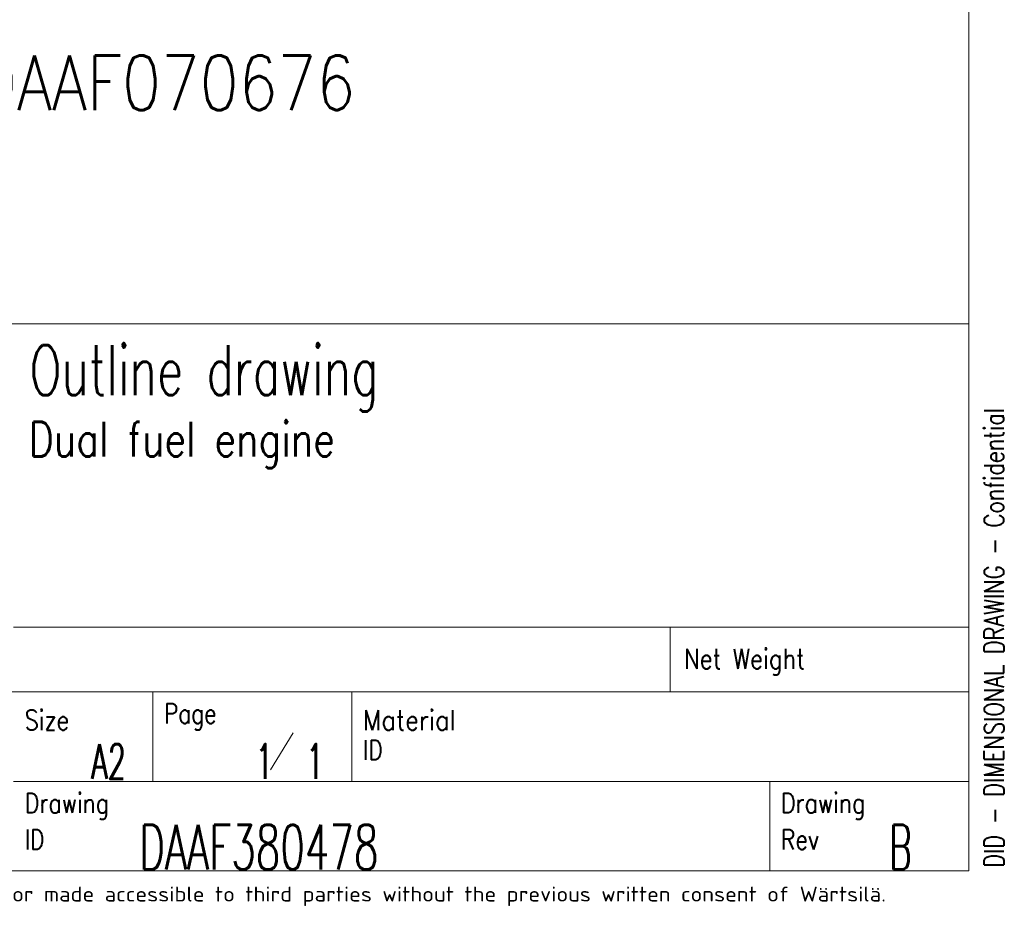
# Model space of a CAD drawing. Header units: inches. Extents: x 0 to 17820, y -10 to 12600.
# Tile 259 of 338: x 14808 to 17777, y 43 to 2717. Entities that reach past the tile are written whole.
import ezdxf

# ---------------------------------------------------------------- set-up
doc = ezdxf.new("R2010")
doc.units = ezdxf.units.IN
for name, color, linetype, true_color in [('1', 7, 'Continuous', 0xffffff), ('210', 7, 'Continuous', 0xffffff), ('254', 7, 'Continuous', 0xffffff)]:
    doc.layers.add(name, color=color, linetype=linetype, true_color=true_color)
doc.styles.add('iso-1', font='isocp.shx')
doc.styles.add('latin_extended', font='simplex.shx')

msp = doc.modelspace()

# ---------------------------------------------------------------- linework, layer by layer
at = {"layer": '1', "color": 7, "linetype": 'Continuous', "lineweight": 18}
msp.add_line((12120, 1800), (17670, 1800), dxfattribs=at)
at = {"layer": '210', "color": 7, "linetype": 'Continuous', "lineweight": 18}
for p, q in [((17670, 150), (17670, 12450)), ((12120, 1800), (17670, 1800)), ((150, 150), (17670, 150))]:
    msp.add_line(p, q, dxfattribs=at)
at = {"layer": '210', "color": 7, "linetype": 'Continuous', "lineweight": 13}
for p, q in [((14789.859, 885.001), (17670, 885.001)), ((16769.868, 690.001), (16769.868, 885.001)), ((12120.012, 690.001), (17670.012, 690.001)), ((15209.858, 690.001), (15209.858, 420)), ((15809.858, 420), (15809.858, 690.001)), ((17670, 420), (14789.858, 420)), ((17070, 150), (17070, 420))]:
    msp.add_line(p, q, dxfattribs=at)
at = {"layer": '210', "color": 3, "linetype": 'Continuous', "lineweight": 13}
msp.add_line((15564.14, 454.636), (15632.213, 566.885), dxfattribs=at)

# ---------------------------------------------------------------- texts
at = {"layer": '210', "color": 3, "linetype": 'Continuous', "lineweight": 18, "attachment_point": 7, "line_spacing_factor": 0.963855, "style": 'latin_extended'}
for s, insert, char_height in [('\\W0.6796;Outline drawing', (14837.822, 1534.975), 150), ('\\W0.7980;Dual fuel engine', (14835.437, 1364.358), 105), ('\\W0.6107;A2', (15024.097, 427.553), 105), ('\\W0.5906;1', (15519.467, 427.553), 105), ('\\W0.5906;1', (15671.97, 427.553), 105), ('\\W0.6396;DAAF380478', (15168.409, 154.142), 135), ('\\W0.5625;B', (17429.866, 154.142), 135)]:
    msp.add_mtext(s, dxfattribs=dict(at, insert=insert, char_height=char_height))
at = {"layer": '210', "color": 3, "linetype": 'Continuous', "lineweight": 18, "insert": (17775.891, 160.2), "char_height": 60, "attachment_point": 7, "rotation": 90, "line_spacing_factor": 0.963855, "style": 'latin_extended'}
msp.add_mtext('\\W0.7702;DID - DIMENSIONAL DRAWING - Confidential', dxfattribs=at)
at = {"layer": '210', "color": 211, "linetype": 'Continuous', "lineweight": 18, "char_height": 60, "attachment_point": 7, "line_spacing_factor": 0.963855, "style": 'latin_extended'}
for s, insert in [('\\W0.8446;Net Weight', (16810.548, 739.991)), ('\\W0.8289;Size', (14823.039, 574.99)), ('\\W0.7995;Page', (15243.038, 574.99)), ('\\W0.8988;Material', (15843.039, 574.844)), ('\\W0.7905;ID', (15843.039, 484.844)), ('\\W0.8174;Drawing', (14823.038, 304.843)), ('\\W0.8174;Drawing', (17103.18, 304.989)), ('\\W0.7905;ID', (14823.038, 214.843)), ('\\W0.8107;Rev', (17103.18, 214.842))]:
    msp.add_mtext(s, dxfattribs=dict(at, insert=insert))
at = {"layer": '210', "color": 211, "linetype": 'Continuous', "lineweight": 13, "insert": (13768.188, 44.294), "char_height": 44.999999, "attachment_point": 7, "line_spacing_factor": 0.963855, "style": 'iso-1'}
msp.add_mtext('\\W1.2104;purpose nor copied in any way nor made accessible to third parties without the previous written consent of Wärtsilä.', dxfattribs=at)
at = {"layer": '254', "color": 2, "linetype": 'Continuous', "lineweight": 13, "insert": (12109.567, 2389.25), "char_height": 165, "attachment_point": 7, "line_spacing_factor": 0.963855, "style": 'latin_extended'}
msp.add_mtext('\\W0.8289;Service space see drawing DAAF070676', dxfattribs=at)

doc.saveas('drawing.dxf')
